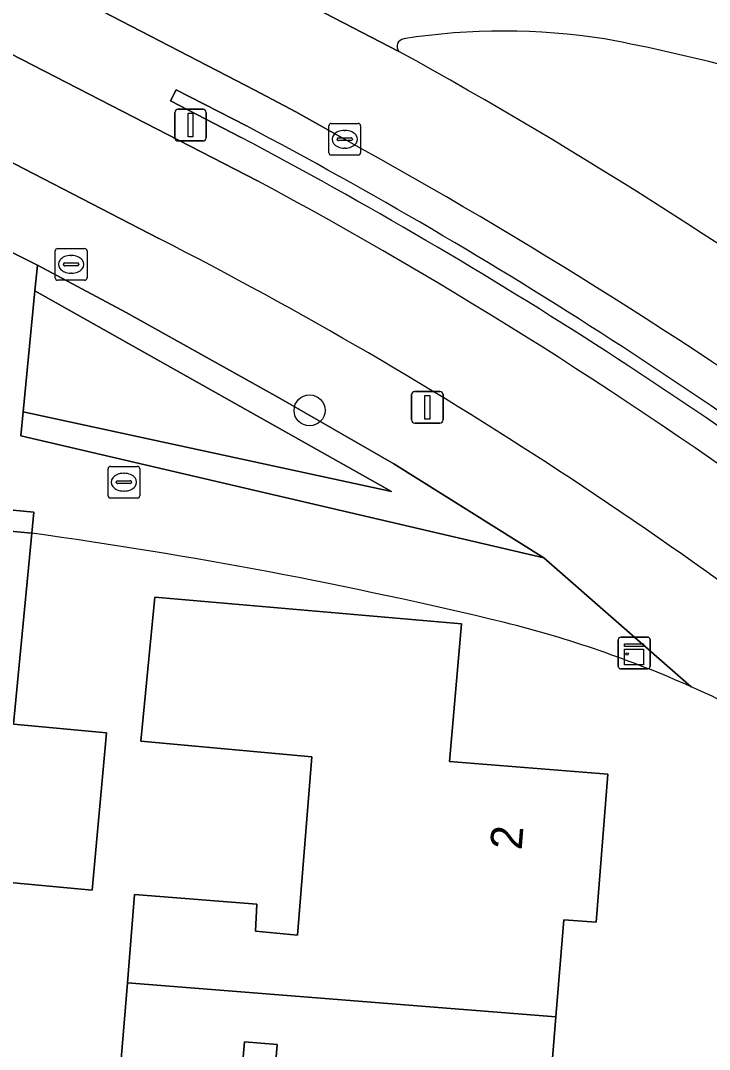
# Model space of a CAD drawing. Extents: x 159716 to 160783, y 383290 to 384031.
# Drawn here: x 160314.7 to 160336.42, y 383910.07 to 383942.54 of the extents above; entities that cross this region are included whole.
import ezdxf

# ---------------------------------------------------------------- set-up
doc = ezdxf.new("R2010")
doc.units = 0
for name, color, linetype in [('IMGEO_Berm_groen', 7, 'Continuous'), ('IMGEO_Boom', 7, 'Continuous'), ('IMGEO_Brandkraan', 7, 'Continuous'), ('IMGEO_Erf', 7, 'Continuous'), ('IMGEO_Fietspad_gesloten', 7, 'Continuous'), ('IMGEO_Groenvoorziening', 7, 'Continuous'), ('IMGEO_Haag', 7, 'Continuous'), ('IMGEO_Kast', 7, 'Continuous'), ('IMGEO_Kolk', 7, 'Continuous'), ('IMGEO_Lichtmast', 7, 'Continuous'), ('IMGEO_Pand', 7, 'Continuous'), ('IMGEO_Pand_nummerreeks', 7, 'Continuous'), ('IMGEO_Rijbaan_lokaal_gesloten', 7, 'Continuous'), ('IMGEO_Rioolput', 7, 'Continuous'), ('IMGEO_Voetpad_open', 7, 'Continuous')]:
    doc.layers.add(name, color=color, linetype=linetype)

msp = doc.modelspace()

# ---------------------------------------------------------------- linework, layer by layer
at = {"layer": 'IMGEO_Berm_groen'}
for points in [[(160291.922, 383953.232), (160299.843, 383948.985), (160322.166, 383937.481)], [(160324.912, 383938.791), (160323.376, 383939.657), (160322.084, 383940.339), (160309.479, 383946.876)], [(160321.631, 383938.86), (160319.418, 383939.999), (160319.601, 383940.355), (160321.817, 383939.214)]]:
    msp.add_lwpolyline(points, dxfattribs=at)
for centre, radius, start, end in [((160329.935, 383921.713), 20.494, 81.0858, 98.8599), ((160326.812, 383941.718), 0.246, 97.8033, 218.892), ((160321.832, 383882.331), 60.685, 70.82083, 79.28915), ((160253.682, 383809.234), 151.1, 46.04183, 61.13699), ((160250.404, 383804.221), 152.718, 52.09222, 62.12061), ((160250.436, 383804.27), 152.26, 52.04908, 62.12223), ((160244.153, 383792.471), 167.127, 54.35866, 61.10431), ((160252.541, 383808.031), 146.986, 45.5863, 61.7263)]:
    msp.add_arc(centre, radius, start, end, dxfattribs=at)
at = {"layer": 'IMGEO_Boom'}
msp.add_circle((160323.808, 383930.237), 0.489, dxfattribs=at)
at = {"layer": 'IMGEO_Brandkraan'}
for p, q in [((160317.528, 383928.47), (160318.38, 383928.47)), ((160317.453, 383927.544), (160317.453, 383928.396)), ((160317.941, 383928.25), (160317.966, 383928.25)), ((160318.454, 383928.396), (160318.454, 383927.544)), ((160317.712, 383927.964), (160317.712, 383927.976)), ((160318.15, 383927.927), (160317.752, 383927.927)), ((160317.755, 383928.013), (160318.153, 383928.013)), ((160318.196, 383927.976), (160318.196, 383927.964)), ((160318.38, 383927.47), (160317.528, 383927.47)), ((160317.964, 383927.69), (160317.939, 383927.69))]:
    msp.add_line(p, q, dxfattribs=at)
for points in [[(160317.528, 383928.47), (160318.38, 383928.47)], [(160317.453, 383927.544), (160317.453, 383928.396)], [(160318.454, 383928.396), (160318.454, 383927.544)], [(160318.38, 383927.47), (160317.528, 383927.47)]]:
    msp.add_lwpolyline(points, dxfattribs=at)
for centre, radius, start, end in [((160317.53, 383928.394), 0.0765, 91.552, 178.448), ((160317.53, 383928.394), 0.0765, 91.552, 178.448), ((160318.378, 383928.394), 0.0765, 1.552, 88.448), ((160318.378, 383928.394), 0.0765, 1.552, 88.448), ((160317.752, 383927.973), 0.0403, 85.8775, 175.7526), ((160317.749, 383927.963), 0.0366, 178.938, 274.7102), ((160318.153, 383927.97), 0.043, 264.8664, 352.4533), ((160318.157, 383927.975), 0.0386, 1.7309, 96.639), ((160317.53, 383927.546), 0.0765, 181.552, 268.448), ((160317.53, 383927.546), 0.0765, 181.552, 268.448), ((160318.378, 383927.546), 0.0765, 271.552, 358.448), ((160318.378, 383927.546), 0.0765, 271.552, 358.448)]:
    msp.add_arc(centre, radius, start, end, dxfattribs=at)
for centre, major_axis, ratio, start_param, end_param in [((160317.94, 383927.97), (-0.387, 0.002), 0.722429, 4.712389, 7.853982), ((160317.965, 383927.97), (-0.39, 0.002), 0.717154, 1.570796, 4.712389)]:
    msp.add_ellipse(centre, major_axis=major_axis, ratio=ratio, start_param=start_param, end_param=end_param, dxfattribs=at)
at = {"layer": 'IMGEO_Erf'}
msp.add_lwpolyline([(160312.706, 383927.251), (160312.645, 383926.578), (160315.048, 383926.36), (160315.112, 383927.028)], close=True, dxfattribs=at)
for points in [[(160315.048, 383926.36), (160314.471, 383920.329), (160317.406, 383920.059), (160316.95, 383915.098), (160314.009, 383915.368)], [(160317.872, 383909.763), (160318.066, 383912.173), (160318.29, 383914.962), (160322.145, 383914.652), (160322.106, 383913.804), (160323.428, 383913.68), (160323.883, 383919.298), (160318.489, 383919.793), (160318.931, 383924.339), (160328.594, 383923.501), (160328.221, 383919.158), (160333.216, 383918.756), (160332.84, 383914.081), (160331.821, 383914.162), (160331.574, 383911.093), (160331.343, 383908.225)], [(160322.293, 383904.168), (160322.781, 383910.23), (160321.754, 383910.313), (160321.685, 383909.456)]]:
    msp.add_lwpolyline(points, dxfattribs=at)
for centre, radius, start, end in [((160294.311, 383775.88), 151.902, 76.42741, 82.15376), ((160321.263, 383888.732), 35.878, 66.0272, 75.9727), ((160321.232, 383888.705), 35.915, 56.7288, 65.9999)]:
    msp.add_arc(centre, radius, start, end, dxfattribs=at)
at = {"layer": 'IMGEO_Fietspad_gesloten'}
for points in [[(160322.166, 383937.481), (160299.843, 383948.985), (160291.922, 383953.232)], [(160291.636, 383949.876), (160296.01, 383947.597), (160319.051, 383935.664)]]:
    msp.add_lwpolyline(points, dxfattribs=at)
for centre, radius, start, end in [((160252.541, 383808.031), 146.986, 45.5863, 61.7263), ((160257.003, 383814.358), 136.254, 50.23494, 62.91003)]:
    msp.add_arc(centre, radius, start, end, dxfattribs=at)
at = {"layer": 'IMGEO_Groenvoorziening'}
msp.add_lwpolyline([(160321.817, 383939.214), (160319.601, 383940.355), (160319.418, 383939.999), (160321.631, 383938.86)], dxfattribs=at)
for points in [[(160315.226, 383934.815), (160315.147, 383934.009), (160326.396, 383927.679), (160314.776, 383930.192), (160314.702, 383929.435), (160331.197, 383925.586), (160326.468, 383928.547), (160322.898, 383930.604), (160318.022, 383933.322)], [(160315.147, 383934.009), (160314.776, 383930.192), (160326.396, 383927.679)]]:
    msp.add_lwpolyline(points, close=True, dxfattribs=at)
for centre, radius, start, end in [((160250.404, 383804.221), 152.718, 52.09222, 62.12061), ((160250.436, 383804.27), 152.26, 52.04908, 62.12223)]:
    msp.add_arc(centre, radius, start, end, dxfattribs=at)
at = {"layer": 'IMGEO_Haag'}
msp.add_lwpolyline([(160321.817, 383939.214), (160319.601, 383940.355), (160319.418, 383939.999), (160321.631, 383938.86)], dxfattribs=at)
for centre, radius, start, end in [((160250.404, 383804.221), 152.718, 52.09222, 62.12061), ((160250.436, 383804.27), 152.26, 52.04908, 62.12223)]:
    msp.add_arc(centre, radius, start, end, dxfattribs=at)
at = {"layer": 'IMGEO_Kast'}
for p, q in [((160333.543, 383922.156), (160333.543, 383922.997)), ((160333.543, 383922.997), (160333.543, 383922.156)), ((160333.618, 383923.081), (160334.459, 383923.081)), ((160334.459, 383923.081), (160333.618, 383923.081)), ((160334.543, 383923.006), (160334.543, 383922.165)), ((160334.543, 383922.165), (160334.543, 383923.006)), ((160334.468, 383922.081), (160333.627, 383922.081)), ((160333.627, 383922.081), (160334.468, 383922.081))]:
    msp.add_line(p, q, dxfattribs=at)
for points in [[(160333.738, 383922.871), (160334.338, 383922.871), (160334.338, 383922.786), (160333.738, 383922.786), (160333.738, 383922.871)], [(160333.738, 383922.696), (160334.338, 383922.696), (160334.338, 383922.207), (160333.738, 383922.207), (160333.738, 383922.696)]]:
    msp.add_lwpolyline(points, dxfattribs=at)
msp.add_circle((160333.822, 383922.545), 0.0377, dxfattribs=at)
for centre, start, end in [((160333.621, 383923.003), 92.4484, 184.2845), ((160333.621, 383923.003), 92.4484, 184.2845), ((160334.465, 383923.003), 2.4484, 94.2845), ((160334.465, 383923.003), 2.4484, 94.2845), ((160333.621, 383922.159), 182.4484, 274.2845), ((160333.621, 383922.159), 182.4484, 274.2845), ((160334.465, 383922.159), 272.4484, 4.2845), ((160334.465, 383922.159), 272.4484, 4.2845)]:
    msp.add_arc(centre, 0.0779, start, end, dxfattribs=at)
at = {"layer": 'IMGEO_Kolk'}
for p, q in [((160324.416, 383938.366), (160324.416, 383939.218)), ((160324.491, 383939.292), (160325.343, 383939.292)), ((160325.417, 383939.218), (160325.417, 383938.366)), ((160324.718, 383938.835), (160325.116, 383938.835)), ((160324.904, 383939.072), (160324.929, 383939.072)), ((160324.675, 383938.786), (160324.675, 383938.798)), ((160325.113, 383938.749), (160324.715, 383938.749)), ((160324.927, 383938.512), (160324.902, 383938.512)), ((160325.159, 383938.798), (160325.159, 383938.786)), ((160325.343, 383938.292), (160324.491, 383938.292))]:
    msp.add_line(p, q, dxfattribs=at)
for points in [[(160324.416, 383938.366), (160324.416, 383939.218)], [(160324.491, 383939.292), (160325.343, 383939.292)], [(160325.417, 383939.218), (160325.417, 383938.366)], [(160325.343, 383938.292), (160324.491, 383938.292)]]:
    msp.add_lwpolyline(points, dxfattribs=at)
for centre, radius, start, end in [((160324.493, 383939.216), 0.0765, 91.552, 178.448), ((160324.493, 383939.216), 0.0765, 91.552, 178.448), ((160325.341, 383939.216), 0.0765, 1.552, 88.448), ((160325.341, 383939.216), 0.0765, 1.552, 88.448), ((160324.715, 383938.795), 0.0403, 85.8775, 175.7526), ((160325.12, 383938.797), 0.0386, 1.7309, 96.639), ((160324.712, 383938.785), 0.0366, 178.938, 274.7102), ((160325.116, 383938.792), 0.043, 264.8664, 352.4533), ((160324.493, 383938.368), 0.0765, 181.552, 268.448), ((160324.493, 383938.368), 0.0765, 181.552, 268.448), ((160325.341, 383938.368), 0.0765, 271.552, 358.448), ((160325.341, 383938.368), 0.0765, 271.552, 358.448)]:
    msp.add_arc(centre, radius, start, end, dxfattribs=at)
for centre, major_axis, ratio, start_param, end_param in [((160324.903, 383938.792), (-0.387, 0.002), 0.722429, 4.712389, 7.853982), ((160324.928, 383938.792), (-0.39, 0.002), 0.717154, 1.570796, 4.712389)]:
    msp.add_ellipse(centre, major_axis=major_axis, ratio=ratio, start_param=start_param, end_param=end_param, dxfattribs=at)
at = {"layer": 'IMGEO_Lichtmast'}
for p, q in [((160319.559, 383938.838), (160319.559, 383939.638)), ((160319.559, 383939.638), (160319.559, 383938.838)), ((160319.659, 383939.738), (160320.449, 383939.738)), ((160320.449, 383939.738), (160319.659, 383939.738)), ((160320.549, 383939.638), (160320.549, 383938.838)), ((160320.549, 383938.838), (160320.549, 383939.638)), ((160320.449, 383938.738), (160319.659, 383938.738)), ((160319.659, 383938.738), (160320.449, 383938.738)), ((160327.026, 383929.934), (160327.026, 383930.734)), ((160327.026, 383930.734), (160327.026, 383929.934)), ((160327.126, 383930.834), (160327.916, 383930.834)), ((160327.916, 383930.834), (160327.126, 383930.834)), ((160328.016, 383930.734), (160328.016, 383929.934)), ((160328.016, 383929.934), (160328.016, 383930.734)), ((160327.916, 383929.834), (160327.126, 383929.834)), ((160327.126, 383929.834), (160327.916, 383929.834))]:
    msp.add_line(p, q, dxfattribs=at)
for points in [[(160319.979, 383939.613), (160320.129, 383939.613), (160320.129, 383938.863), (160319.979, 383938.863), (160319.979, 383939.613)], [(160327.446, 383930.709), (160327.596, 383930.709), (160327.596, 383929.959), (160327.446, 383929.959), (160327.446, 383930.709)]]:
    msp.add_lwpolyline(points, dxfattribs=at)
for centre, start, end in [((160319.659, 383939.638), 90, 180), ((160319.659, 383939.638), 90, 180), ((160320.449, 383939.638), 0, 90), ((160320.449, 383939.638), 360, 90), ((160319.659, 383938.838), 180, 270), ((160319.659, 383938.838), 180, 270), ((160320.449, 383938.838), 270, 0), ((160320.449, 383938.838), 270, 0), ((160327.126, 383930.734), 90, 180), ((160327.126, 383930.734), 90, 180), ((160327.916, 383930.734), 0, 90), ((160327.916, 383930.734), 360, 90), ((160327.126, 383929.934), 180, 270), ((160327.126, 383929.934), 180, 270), ((160327.916, 383929.934), 270, 0), ((160327.916, 383929.934), 270, 0)]:
    msp.add_arc(centre, 0.1, start, end, dxfattribs=at)
at = {"layer": 'IMGEO_Pand'}
for points in [[(160314.471, 383920.329), (160315.048, 383926.36), (160312.645, 383926.578), (160312.706, 383927.251), (160308.961, 383927.599), (160308.12, 383918.481), (160312.188, 383918.107), (160312.016, 383916.239), (160310.416, 383916.386), (160310.076, 383912.677), (160313.73, 383912.341), (160314.009, 383915.368), (160316.95, 383915.098), (160317.406, 383920.059)], [(160333.216, 383918.756), (160328.221, 383919.158), (160328.594, 383923.501), (160318.931, 383924.339), (160318.489, 383919.793), (160323.883, 383919.298), (160323.428, 383913.68), (160322.106, 383913.804), (160322.145, 383914.652), (160318.29, 383914.962), (160318.066, 383912.173), (160331.574, 383911.093), (160331.821, 383914.162), (160332.84, 383914.081)], [(160318.066, 383912.173), (160317.872, 383909.763), (160321.685, 383909.456), (160321.754, 383910.313), (160322.781, 383910.23), (160322.293, 383904.168), (160323.072, 383904.105), (160322.894, 383900.84), (160327.801, 383900.445), (160328.078, 383903.887), (160331.874, 383903.581), (160332.241, 383908.152), (160331.343, 383908.225), (160331.574, 383911.093)]]:
    msp.add_lwpolyline(points, close=True, dxfattribs=at)
at = {"layer": 'IMGEO_Rijbaan_lokaal_gesloten'}
for points in [[(160309.479, 383946.876), (160322.084, 383940.339), (160323.376, 383939.657), (160324.912, 383938.791)], [(160318.655, 383944.22), (160322.264, 383943.831), (160326.621, 383941.564)], [(160326.621, 383941.564), (160322.264, 383943.831), (160318.655, 383944.22)]]:
    msp.add_lwpolyline(points, dxfattribs=at)
for centre, radius, start, end in [((160329.935, 383921.713), 20.494, 81.0858, 98.8599), ((160326.812, 383941.718), 0.246, 97.8033, 218.892), ((160321.832, 383882.331), 60.685, 70.82083, 79.28915), ((160253.682, 383809.234), 151.1, 46.04183, 61.13699), ((160244.153, 383792.471), 167.127, 54.35866, 61.10431)]:
    msp.add_arc(centre, radius, start, end, dxfattribs=at)
at = {"layer": 'IMGEO_Rioolput'}
for p, q in [((160315.789, 383934.418), (160315.789, 383935.27)), ((160315.864, 383935.344), (160316.716, 383935.344)), ((160316.79, 383935.27), (160316.79, 383934.418)), ((160316.277, 383935.124), (160316.302, 383935.124)), ((160316.048, 383934.838), (160316.048, 383934.85)), ((160316.486, 383934.801), (160316.088, 383934.801)), ((160316.091, 383934.887), (160316.489, 383934.887)), ((160316.532, 383934.85), (160316.532, 383934.838)), ((160316.716, 383934.344), (160315.864, 383934.344)), ((160316.3, 383934.564), (160316.275, 383934.564))]:
    msp.add_line(p, q, dxfattribs=at)
for points in [[(160315.789, 383934.418), (160315.789, 383935.27)], [(160315.864, 383935.344), (160316.716, 383935.344)], [(160316.79, 383935.27), (160316.79, 383934.418)], [(160316.716, 383934.344), (160315.864, 383934.344)]]:
    msp.add_lwpolyline(points, dxfattribs=at)
for centre, radius, start, end in [((160315.866, 383935.268), 0.0765, 91.552, 178.448), ((160315.866, 383935.268), 0.0765, 91.552, 178.448), ((160316.714, 383935.268), 0.0765, 1.552, 88.448), ((160316.714, 383935.268), 0.0765, 1.552, 88.448), ((160316.088, 383934.847), 0.0403, 85.8775, 175.7526), ((160316.085, 383934.837), 0.0366, 178.938, 274.7102), ((160316.489, 383934.844), 0.043, 264.8664, 352.4533), ((160316.493, 383934.849), 0.0386, 1.7309, 96.639), ((160315.866, 383934.42), 0.0765, 181.552, 268.448), ((160315.866, 383934.42), 0.0765, 181.552, 268.448), ((160316.714, 383934.42), 0.0765, 271.552, 358.448), ((160316.714, 383934.42), 0.0765, 271.552, 358.448)]:
    msp.add_arc(centre, radius, start, end, dxfattribs=at)
for centre, major_axis, ratio, start_param, end_param in [((160316.276, 383934.844), (-0.387, 0.002), 0.722429, 4.712389, 7.853982), ((160316.301, 383934.844), (-0.39, 0.002), 0.717154, 1.570796, 4.712389)]:
    msp.add_ellipse(centre, major_axis=major_axis, ratio=ratio, start_param=start_param, end_param=end_param, dxfattribs=at)
at = {"layer": 'IMGEO_Voetpad_open'}
for points in [[(160254.527, 383961.419), (160257.04, 383960.19), (160258.359, 383960.105), (160282.393, 383951.83), (160286.011, 383949.867), (160288.056, 383948.891), (160288.355, 383948.749), (160313.404, 383935.73), (160315.226, 383934.815), (160318.022, 383933.322), (160322.898, 383930.604), (160326.468, 383928.547), (160331.197, 383925.586), (160335.84, 383921.515)], [(160319.051, 383935.664), (160296.01, 383947.597), (160291.636, 383949.876)], [(160335.84, 383921.515), (160331.197, 383925.586), (160314.702, 383929.435), (160314.776, 383930.192), (160315.147, 383934.009), (160315.226, 383934.815), (160313.404, 383935.73), (160312.863, 383930.621), (160312.813, 383930.174), (160312.764, 383929.727), (160299.857, 383930.944), (160299.766, 383930.95), (160300.294, 383937.103), (160299.234, 383937.172), (160298.997, 383935.202), (160298.703, 383932.04), (160298.609, 383931.029), (160298.596, 383930.917), (160280.415, 383932.557)], [(160248.048, 383929.435), (160261.948, 383929.934), (160267.722, 383930.131), (160271.525, 383930.261), (160273.947, 383930.344), (160277.3, 383930.505), (160279.753, 383930.28), (160283.955, 383929.893), (160289.319, 383929.4), (160303.163, 383928.138), (160308.961, 383927.599), (160312.706, 383927.251), (160315.112, 383927.028), (160315.048, 383926.36)]]:
    msp.add_lwpolyline(points, dxfattribs=at)
for centre, radius, start, end in [((160257.003, 383814.358), 136.254, 50.23494, 62.91003), ((160294.311, 383775.88), 151.902, 76.42741, 82.15376), ((160321.263, 383888.732), 35.878, 66.0272, 75.9727), ((160321.232, 383888.705), 35.915, 56.7288, 65.9999)]:
    msp.add_arc(centre, radius, start, end, dxfattribs=at)

# ---------------------------------------------------------------- texts
at = {"layer": 'IMGEO_Pand_nummerreeks'}
msp.add_text('2', height=1, rotation=85.3994, dxfattribs=at).set_placement((160330.494, 383916.345))

doc.saveas('drawing.dxf')
